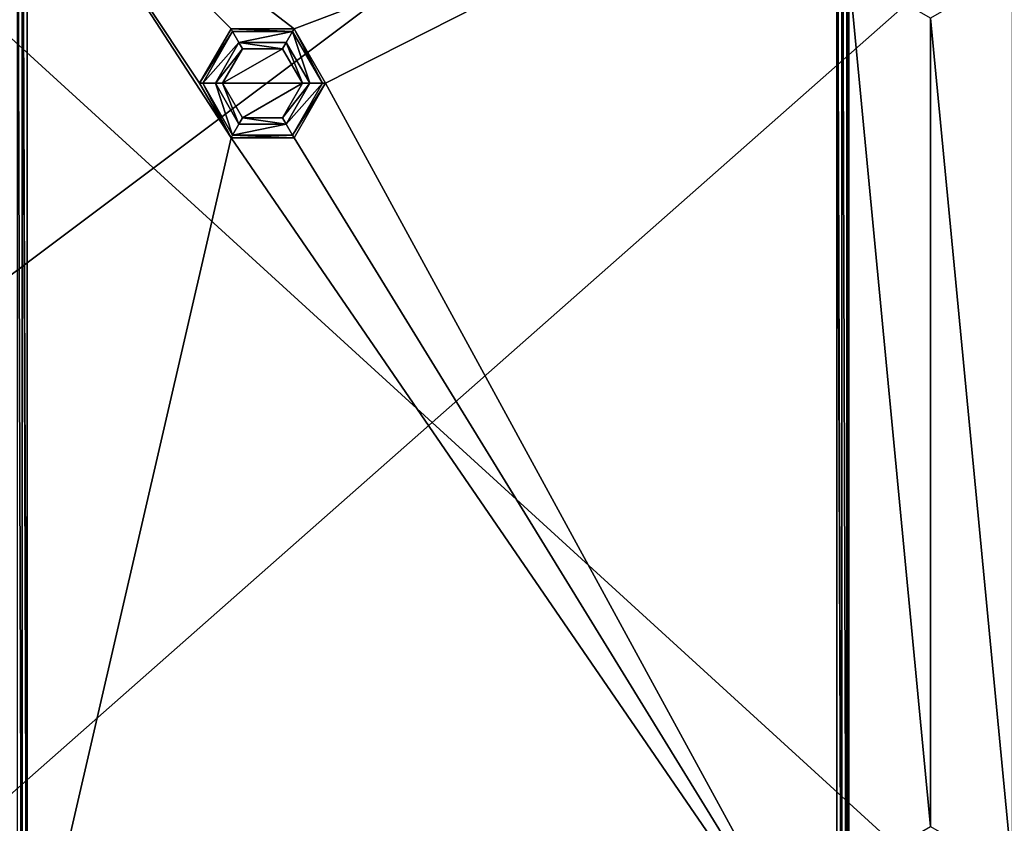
# Model space of a CAD drawing. Header units: metres. Extents: x -205 to 205, y -82 to 82.
# Tile 335 of 426: x 110 to 160, y -20 to 20. Entities that reach past the tile are written whole.
import ezdxf

# ---------------------------------------------------------------- set-up
doc = ezdxf.new("R2010")
doc.units = ezdxf.units.M
doc.layers.add('solid_PRT0003', color=7, linetype='CONTINUOUS')

msp = doc.modelspace()

# ---------------------------------------------------------------- linework, layer by layer
at = {"layer": 'solid_PRT0003'}
for points in [[(0, -75), (0, 75), (200, 75)], [(200, -75), (0, -75), (200, 75)], [(110.43615, -39, 6), (110.43615, 39, 6), (110.189232, 39.005207, 6)], [(110.189232, -39.005207, 6), (110.43615, -39, 6), (110.189232, 39.005207, 6)], [(110.689232, -30, 6), (110.689232, 30, 6), (110.43615, 39, 6)], [(110.689232, -39, 6), (110.689232, -30, 6), (110.43615, 39, 6)], [(110.43615, -39, 6), (110.689232, -39, 6), (110.43615, 39, 6)], [(151.542328, -39, 6), (151.28923, 39, 6), (151.28923, 30, 6)], [(151.542328, -39, 6), (151.542328, 39, 6), (151.28923, 39, 6)], [(151.542328, 39, 6), (151.789261, -38.999981, 5.997921), (151.789261, 38.999981, 5.997921)], [(151.542328, -39, 6), (151.789261, -38.999981, 5.997921), (151.542328, 39, 6)], [(151.883072, -27.370523, 6), (151.789261, 38.999981, 5.997921), (151.789261, -38.999981, 5.997921)], [(151.789261, 38.999981, 5.997921), (151.883072, -27.370523, 6), (151.883255, -22.629152, 6)], [(151.883255, -22.629152, 6), (151.883072, 22.629477, 6), (151.789261, 38.999981, 5.997921)], [(88.489235, -37.5, 108.5), (173.489243, 37.5, 108.5), (88.489235, 37.5, 108.5)], [(88.489235, -37.5, 108.5), (173.489243, -37.5, 108.5), (173.489243, 37.5, 108.5)], [(172.061722, -37.5, 108.410858), (89.916756, -37.5, 108.410858), (89.916756, 37.5, 108.410858)], [(172.061722, 37.5, 108.410858), (172.061722, -37.5, 108.410858), (89.916756, 37.5, 108.410858)], [(124.067749, 19.734287, 6), (151.28923, 30, 6), (110.689232, 30, 6)], [(120.910721, 14.265713, 6), (110.689232, 30, 6), (110.689232, -30, 6)], [(120.910851, 19.734362, 6), (124.067749, 19.734287, 6), (110.689232, 30, 6)], [(119.332008, 17, 6), (120.910851, 19.734362, 6), (110.689232, 30, 6)], [(120.910721, 14.265713, 6), (119.332008, 17, 6), (110.689232, 30, 6)], [(124.067749, 19.734287, 6), (125.646461, 17, 6), (151.28923, 30, 6)], [(125.646461, 17, 6), (151.28923, -30, 6), (151.28923, 30, 6)], [(151.28923, -30, 6), (151.542328, -39, 6), (151.28923, 30, 6)], [(151.883072, 22.629477, 6), (151.883255, -22.629152, 6), (155.989243, -20.258688, 6)], [(155.989243, 20.258688, 6), (151.883072, 22.629477, 6), (155.989243, -20.258688, 6)], [(160.095215, 22.629152, 6), (155.989243, 20.258688, 6), (160.095398, -22.629477, 6)], [(155.989243, 20.258688, 6), (155.989243, -20.258688, 6), (160.095398, -22.629477, 6)], [(120.989372, 19.598156, 9), (120.910851, 19.734362, 6), (119.332008, 17, 6)], [(119.489235, 17, 9), (120.989372, 19.598156, 9), (119.332008, 17, 6)], [(121.305809, 19.049456, 9), (120.989372, 19.598156, 9), (119.489235, 17, 9)], [(123.988976, 19.598225, 9), (124.067749, 19.734287, 6), (120.910851, 19.734362, 6)], [(120.989372, 19.598156, 9), (123.988976, 19.598225, 9), (120.910851, 19.734362, 6)], [(121.305809, 19.049456, 9), (123.988976, 19.598225, 9), (120.989372, 19.598156, 9)], [(121.305809, 19.049456, 9), (123.672775, 19.049389, 9), (123.988976, 19.598225, 9)], [(123.672775, 19.049389, 9), (124.855835, 17, 9), (123.988976, 19.598225, 9)], [(123.988976, 19.598225, 9), (125.489235, 17, 9), (124.067749, 19.734287, 6)], [(124.855835, 17, 9), (125.489235, 17, 9), (123.988976, 19.598225, 9)], [(125.489235, 17, 9), (125.646461, 17, 6), (124.067749, 19.734287, 6)], [(120.122635, 17, 9), (121.305809, 19.049456, 9), (119.489235, 17, 9)], [(121.489052, 18.731945, 23), (121.305809, 19.049456, 9), (120.122635, 17, 9)], [(123.489326, 18.731998, 23), (123.672775, 19.049389, 9), (121.305809, 19.049456, 9)], [(121.489052, 18.731945, 23), (123.489326, 18.731998, 23), (121.305809, 19.049456, 9)], [(123.489326, 18.731998, 23), (124.489235, 17, 23), (123.672775, 19.049389, 9)], [(124.489235, 17, 23), (124.855835, 17, 9), (123.672775, 19.049389, 9)], [(120.489235, 17, 23), (121.489052, 18.731945, 23), (120.122635, 17, 9)], [(120.489235, 17, 23), (124.489235, 17, 23), (123.489326, 18.731998, 23)], [(120.489235, 17, 23), (123.489326, 18.731998, 23), (121.489052, 18.731945, 23)], [(119.489235, 17, 9), (119.332008, 17, 6), (120.910721, 14.265713, 6)], [(120.989494, 14.401774, 9), (119.489235, 17, 9), (120.910721, 14.265713, 6)], [(120.122635, 17, 9), (119.489235, 17, 9), (120.989494, 14.401774, 9)], [(121.305695, 14.950611, 9), (120.122635, 17, 9), (120.989494, 14.401774, 9)], [(120.489235, 17, 23), (120.122635, 17, 9), (121.305695, 14.950611, 9)], [(121.489143, 15.268002, 23), (120.489235, 17, 23), (121.305695, 14.950611, 9)], [(121.489143, 15.268002, 23), (124.489235, 17, 23), (120.489235, 17, 23)], [(123.489418, 15.268055, 23), (124.489235, 17, 23), (121.489143, 15.268002, 23)], [(123.489418, 15.268055, 23), (123.672661, 14.950545, 9), (124.855835, 17, 9)], [(123.489418, 15.268055, 23), (124.855835, 17, 9), (124.489235, 17, 23)], [(123.672661, 14.950545, 9), (123.989098, 14.401844, 9), (125.489235, 17, 9)], [(123.672661, 14.950545, 9), (125.489235, 17, 9), (124.855835, 17, 9)], [(123.989098, 14.401844, 9), (124.067619, 14.265637, 6), (125.646461, 17, 6)], [(123.989098, 14.401844, 9), (125.646461, 17, 6), (125.489235, 17, 9)], [(124.067619, 14.265637, 6), (151.28923, -30, 6), (125.646461, 17, 6)], [(123.672661, 14.950545, 9), (121.305695, 14.950611, 9), (120.989494, 14.401774, 9)], [(123.672661, 14.950545, 9), (120.989494, 14.401774, 9), (123.989098, 14.401844, 9)], [(121.489143, 15.268002, 23), (121.305695, 14.950611, 9), (123.672661, 14.950545, 9)], [(123.489418, 15.268055, 23), (121.489143, 15.268002, 23), (123.672661, 14.950545, 9)], [(120.989494, 14.401774, 9), (120.910721, 14.265713, 6), (124.067619, 14.265637, 6)], [(123.989098, 14.401844, 9), (120.989494, 14.401774, 9), (124.067619, 14.265637, 6)], [(120.910721, 14.265713, 6), (110.689232, -30, 6), (151.28923, -30, 6)], [(124.067619, 14.265637, 6), (120.910721, 14.265713, 6), (151.28923, -30, 6)]]:
    msp.add_3dface(points, dxfattribs=at)

doc.saveas('drawing.dxf')
